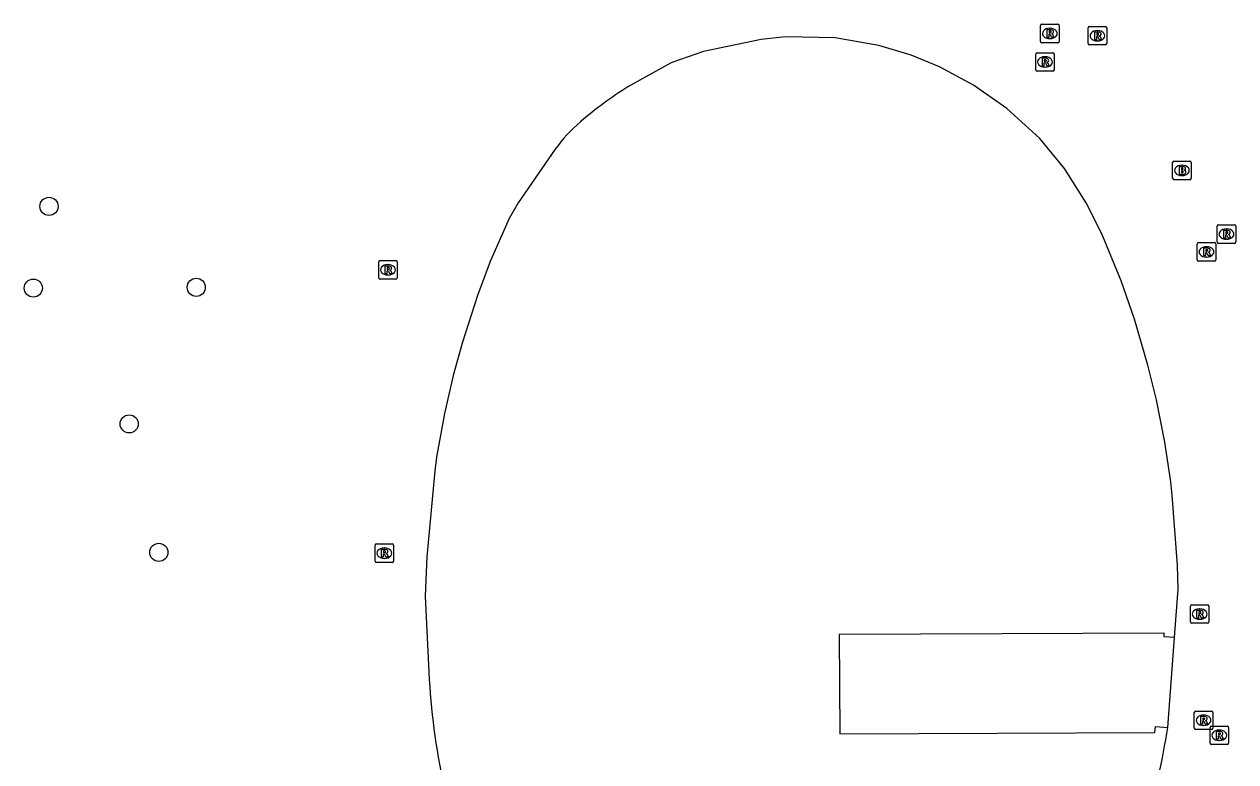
# Model space of a CAD drawing. Extents: x 161477 to 163040, y 383680 to 384868.
# Drawn here: x 161552.9 to 161618.3, y 384081.8 to 384121.7 of the extents above; entities that cross this region are included whole.
import ezdxf

# ---------------------------------------------------------------- set-up
doc = ezdxf.new("R2010")
doc.units = 0
for name, color, linetype in [('IMGEO_Boom', 7, 'Continuous'), ('IMGEO_Brandkraan', 7, 'Continuous'), ('IMGEO_Groenvoorziening', 7, 'Continuous'), ('IMGEO_Pand', 7, 'Continuous'), ('IMGEO_Rioolput', 7, 'Continuous')]:
    doc.layers.add(name, color=color, linetype=linetype)

msp = doc.modelspace()

# ---------------------------------------------------------------- linework, layer by layer
at = {"layer": 'IMGEO_Boom'}
for centre in [(161554.189, 384111.81), (161553.34, 384107.392), (161562.143, 384107.434), (161558.52, 384100.056), (161560.121, 384093.113)]:
    msp.add_circle(centre, 0.489, dxfattribs=at)
at = {"layer": 'IMGEO_Brandkraan'}
for p, q in [((161614.879, 384113.324), (161614.879, 384114.176)), ((161614.954, 384114.25), (161615.806, 384114.25)), ((161615.367, 384114.03), (161615.392, 384114.03)), ((161615.88, 384114.176), (161615.88, 384113.324)), ((161615.39, 384113.47), (161615.365, 384113.47)), ((161615.806, 384113.25), (161614.954, 384113.25))]:
    msp.add_line(p, q, dxfattribs=at)
for points in [[(161614.879, 384113.324), (161614.879, 384114.176)], [(161614.954, 384114.25), (161615.806, 384114.25)], [(161615.88, 384114.176), (161615.88, 384113.324)], [(161615.227, 384113.95), (161615.227, 384113.55), (161615.44, 384113.55)], [(161615.458, 384113.95), (161615.227, 384113.95)], [(161615.406, 384113.869), (161615.352, 384113.869), (161615.352, 384113.793)], [(161615.352, 384113.793), (161615.405, 384113.793)], [(161615.414, 384113.717), (161615.352, 384113.717), (161615.352, 384113.636)], [(161615.352, 384113.636), (161615.414, 384113.636)], [(161615.806, 384113.25), (161614.954, 384113.25)]]:
    msp.add_lwpolyline(points, dxfattribs=at)
for centre, radius, start, end in [((161614.956, 384114.174), 0.0765, 91.55205, 178.44795), ((161614.956, 384114.174), 0.0765, 91.55205, 178.44795), ((161615.804, 384114.174), 0.0765, 1.55205, 88.44795), ((161615.804, 384114.174), 0.0765, 1.55205, 88.44795), ((161615.407, 384113.831), 0.0379, 267.82845, 90.93552), ((161615.415, 384113.676), 0.0404, 269.87594, 90.50774), ((161615.446, 384113.801), 0.251, 268.66757, 293.53466), ((161615.462, 384113.805), 0.145, 59.4692, 91.53667), ((161615.487, 384113.852), 0.0922, 285.51372, 58.15012), ((161615.492, 384113.66), 0.105, 301.31148, 78.98903), ((161614.956, 384113.326), 0.0765, 181.55205, 268.44795), ((161614.956, 384113.326), 0.0765, 181.55205, 268.44795), ((161615.804, 384113.326), 0.0765, 271.55205, 358.44795), ((161615.804, 384113.326), 0.0765, 271.55205, 358.44795)]:
    msp.add_arc(centre, radius, start, end, dxfattribs=at)
for centre, major_axis, ratio, start_param, end_param in [((161615.366, 384113.75), (-0.387, 0.002), 0.722429, 4.712389, 7.853982), ((161615.391, 384113.75), (-0.39, 0.002), 0.717154, 1.570796, 4.712389)]:
    msp.add_ellipse(centre, major_axis=major_axis, ratio=ratio, start_param=start_param, end_param=end_param, dxfattribs=at)
at = {"layer": 'IMGEO_Groenvoorziening'}
msp.add_lwpolyline([(161614.616, 384083.652), (161614.985, 384088.521)], dxfattribs=at)
at = {"layer": 'IMGEO_Pand'}
for points in [[(161614.985, 384088.521), (161615.183, 384091.13), (161615.144, 384092.428), (161614.858, 384096.204), (161614.784, 384096.921), (161614.459, 384099.064), (161614.002, 384101.363), (161613.541, 384103.237), (161612.823, 384105.715), (161612.109, 384107.783), (161611.057, 384110.332), (161610.208, 384112.006), (161609.032, 384113.859), (161607.709, 384115.469), (161605.923, 384117.094), (161604.122, 384118.362), (161602.287, 384119.354), (161600.75, 384119.979), (161599.016, 384120.504), (161596.661, 384120.911), (161593.974, 384120.971), (161592.662, 384120.823), (161589.546, 384120.176), (161587.888, 384119.601), (161587.759, 384119.54), (161585.459, 384118.269)], [(161581.535, 384114.9), (161579.527, 384112), (161579.05, 384111.156), (161578.019, 384108.828), (161577.329, 384106.984), (161576.526, 384104.466), (161576.026, 384102.668), (161575.556, 384100.617), (161575.122, 384098.255), (161575.025, 384097.511), (161574.59, 384092.874), (161574.514, 384090.748), (161574.691, 384087.017)], [(161614.985, 384088.521), (161614.427, 384088.556), (161614.426, 384088.746), (161596.877, 384088.668), (161596.9, 384083.308), (161613.924, 384083.384), (161613.948, 384083.703), (161614.616, 384083.652)]]:
    msp.add_lwpolyline(points, dxfattribs=at)
for centre, radius, start, end in [((161596.855, 384100.141), 21.412, 122.15644, 130.71558), ((161588.373, 384109.968), 8.431, 130.58538, 144.20001), ((161612.017, 384088.414), 37.352, 182.14387, 191.57133), ((161563.415, 384091.819), 51.849, 339.10966, 350.937)]:
    msp.add_arc(centre, radius, start, end, dxfattribs=at)
at = {"layer": 'IMGEO_Rioolput'}
for p, q in [((161607.747, 384120.724), (161607.747, 384121.576)), ((161607.822, 384121.65), (161608.674, 384121.65)), ((161608.235, 384121.43), (161608.26, 384121.43)), ((161608.748, 384121.576), (161608.748, 384120.724)), ((161610.319, 384120.604), (161610.319, 384121.456)), ((161610.394, 384121.53), (161611.246, 384121.53)), ((161610.807, 384121.31), (161610.832, 384121.31)), ((161611.32, 384121.456), (161611.32, 384120.604)), ((161608.674, 384120.65), (161607.822, 384120.65)), ((161608.258, 384120.87), (161608.233, 384120.87)), ((161610.83, 384120.75), (161610.805, 384120.75)), ((161607.489, 384119.184), (161607.489, 384120.036)), ((161607.564, 384120.11), (161608.416, 384120.11)), ((161607.977, 384119.89), (161608.002, 384119.89)), ((161608.49, 384120.036), (161608.49, 384119.184)), ((161611.246, 384120.53), (161610.394, 384120.53)), ((161608, 384119.33), (161607.975, 384119.33)), ((161608.416, 384119.11), (161607.564, 384119.11)), ((161617.289, 384109.884), (161617.289, 384110.736)), ((161617.364, 384110.81), (161618.216, 384110.81)), ((161618.29, 384110.736), (161618.29, 384109.884)), ((161617.777, 384110.59), (161617.802, 384110.59)), ((161616.209, 384108.924), (161616.209, 384109.776)), ((161616.284, 384109.85), (161617.136, 384109.85)), ((161616.697, 384109.63), (161616.722, 384109.63)), ((161617.21, 384109.776), (161617.21, 384108.924)), ((161618.216, 384109.81), (161617.364, 384109.81)), ((161617.8, 384110.03), (161617.775, 384110.03)), ((161571.999, 384107.954), (161571.999, 384108.806)), ((161572.074, 384108.88), (161572.926, 384108.88)), ((161573, 384108.806), (161573, 384107.954)), ((161617.136, 384108.85), (161616.284, 384108.85)), ((161616.72, 384109.07), (161616.695, 384109.07)), ((161572.487, 384108.66), (161572.512, 384108.66)), ((161572.926, 384107.88), (161572.074, 384107.88)), ((161572.51, 384108.1), (161572.485, 384108.1)), ((161571.799, 384092.644), (161571.799, 384093.496)), ((161571.874, 384093.57), (161572.726, 384093.57)), ((161572.287, 384093.35), (161572.312, 384093.35)), ((161572.8, 384093.496), (161572.8, 384092.644)), ((161572.726, 384092.57), (161571.874, 384092.57)), ((161572.31, 384092.79), (161572.285, 384092.79)), ((161615.839, 384089.354), (161615.839, 384090.206)), ((161615.914, 384090.28), (161616.766, 384090.28)), ((161616.327, 384090.06), (161616.352, 384090.06)), ((161616.84, 384090.206), (161616.84, 384089.354)), ((161616.766, 384089.28), (161615.914, 384089.28)), ((161616.35, 384089.5), (161616.325, 384089.5)), ((161616.049, 384083.614), (161616.049, 384084.466)), ((161616.124, 384084.54), (161616.976, 384084.54)), ((161616.537, 384084.32), (161616.562, 384084.32)), ((161617.05, 384084.466), (161617.05, 384083.614)), ((161616.976, 384083.54), (161616.124, 384083.54)), ((161616.56, 384083.76), (161616.535, 384083.76)), ((161616.899, 384082.804), (161616.899, 384083.656)), ((161616.974, 384083.73), (161617.826, 384083.73)), ((161617.387, 384083.51), (161617.412, 384083.51)), ((161617.9, 384083.656), (161617.9, 384082.804)), ((161617.826, 384082.73), (161616.974, 384082.73)), ((161617.41, 384082.95), (161617.385, 384082.95))]:
    msp.add_line(p, q, dxfattribs=at)
for points in [[(161607.747, 384120.724), (161607.747, 384121.576)], [(161607.822, 384121.65), (161608.674, 384121.65)], [(161608.336, 384121.348), (161608.084, 384121.35), (161608.084, 384120.95)], [(161608.262, 384121.269), (161608.208, 384121.269), (161608.208, 384121.188)], [(161608.748, 384121.576), (161608.748, 384120.724)], [(161610.319, 384120.604), (161610.319, 384121.456)], [(161610.394, 384121.53), (161611.246, 384121.53)], [(161610.908, 384121.228), (161610.656, 384121.23), (161610.656, 384120.83)], [(161611.32, 384121.456), (161611.32, 384120.604)], [(161608.674, 384120.65), (161607.822, 384120.65)], [(161608.084, 384120.95), (161608.208, 384120.95), (161608.208, 384121.112), (161608.219, 384121.112)], [(161608.208, 384121.188), (161608.26, 384121.188)], [(161608.266, 384121.083), (161608.337, 384120.95), (161608.477, 384120.95), (161608.412, 384121.076)], [(161610.656, 384120.83), (161610.78, 384120.83), (161610.78, 384120.992), (161610.791, 384120.992)], [(161610.834, 384121.149), (161610.78, 384121.149), (161610.78, 384121.068)], [(161610.78, 384121.068), (161610.832, 384121.068)], [(161610.838, 384120.963), (161610.909, 384120.83), (161611.049, 384120.83), (161610.984, 384120.956)], [(161607.489, 384119.184), (161607.489, 384120.036)], [(161607.564, 384120.11), (161608.416, 384120.11)], [(161608.49, 384120.036), (161608.49, 384119.184)], [(161611.246, 384120.53), (161610.394, 384120.53)], [(161608.078, 384119.808), (161607.826, 384119.81), (161607.826, 384119.41)], [(161607.826, 384119.41), (161607.95, 384119.41), (161607.95, 384119.572), (161607.961, 384119.572)], [(161608.004, 384119.729), (161607.95, 384119.729), (161607.95, 384119.648)], [(161607.95, 384119.648), (161608.002, 384119.648)], [(161608.008, 384119.543), (161608.079, 384119.41), (161608.219, 384119.41), (161608.154, 384119.536)], [(161608.416, 384119.11), (161607.564, 384119.11)], [(161617.289, 384109.884), (161617.289, 384110.736)], [(161617.364, 384110.81), (161618.216, 384110.81)], [(161618.29, 384110.736), (161618.29, 384109.884)], [(161617.878, 384110.508), (161617.626, 384110.51), (161617.626, 384110.11)], [(161617.626, 384110.11), (161617.75, 384110.11), (161617.75, 384110.272), (161617.761, 384110.272)], [(161617.804, 384110.429), (161617.75, 384110.429), (161617.75, 384110.348)], [(161617.75, 384110.348), (161617.802, 384110.348)], [(161617.808, 384110.243), (161617.879, 384110.11), (161618.019, 384110.11), (161617.954, 384110.236)], [(161616.209, 384108.924), (161616.209, 384109.776)], [(161616.284, 384109.85), (161617.136, 384109.85)], [(161616.798, 384109.548), (161616.546, 384109.55), (161616.546, 384109.15)], [(161616.724, 384109.469), (161616.67, 384109.469), (161616.67, 384109.388)], [(161617.21, 384109.776), (161617.21, 384108.924)], [(161618.216, 384109.81), (161617.364, 384109.81)], [(161571.999, 384107.954), (161571.999, 384108.806)], [(161572.074, 384108.88), (161572.926, 384108.88)], [(161573, 384108.806), (161573, 384107.954)], [(161617.136, 384108.85), (161616.284, 384108.85)], [(161616.546, 384109.15), (161616.67, 384109.15), (161616.67, 384109.312), (161616.681, 384109.312)], [(161616.67, 384109.388), (161616.722, 384109.388)], [(161616.728, 384109.283), (161616.799, 384109.15), (161616.939, 384109.15), (161616.874, 384109.276)], [(161572.588, 384108.578), (161572.336, 384108.58), (161572.336, 384108.18)], [(161572.336, 384108.18), (161572.46, 384108.18), (161572.46, 384108.342), (161572.471, 384108.342)], [(161572.514, 384108.499), (161572.46, 384108.499), (161572.46, 384108.418)], [(161572.46, 384108.418), (161572.512, 384108.418)], [(161572.518, 384108.313), (161572.589, 384108.18), (161572.729, 384108.18), (161572.664, 384108.306)], [(161572.926, 384107.88), (161572.074, 384107.88)], [(161571.799, 384092.644), (161571.799, 384093.496)], [(161571.874, 384093.57), (161572.726, 384093.57)], [(161572.388, 384093.268), (161572.136, 384093.27), (161572.136, 384092.87)], [(161572.314, 384093.189), (161572.26, 384093.189), (161572.26, 384093.108)], [(161572.26, 384093.108), (161572.312, 384093.108)], [(161572.8, 384093.496), (161572.8, 384092.644)], [(161572.726, 384092.57), (161571.874, 384092.57)], [(161572.136, 384092.87), (161572.26, 384092.87), (161572.26, 384093.032), (161572.271, 384093.032)], [(161572.318, 384093.003), (161572.389, 384092.87), (161572.529, 384092.87), (161572.464, 384092.996)], [(161615.839, 384089.354), (161615.839, 384090.206)], [(161615.914, 384090.28), (161616.766, 384090.28)], [(161616.428, 384089.978), (161616.176, 384089.98), (161616.176, 384089.58)], [(161616.354, 384089.899), (161616.3, 384089.899), (161616.3, 384089.818)], [(161616.3, 384089.818), (161616.352, 384089.818)], [(161616.84, 384090.206), (161616.84, 384089.354)], [(161616.766, 384089.28), (161615.914, 384089.28)], [(161616.176, 384089.58), (161616.3, 384089.58), (161616.3, 384089.742), (161616.311, 384089.742)], [(161616.358, 384089.713), (161616.429, 384089.58), (161616.569, 384089.58), (161616.504, 384089.706)], [(161616.049, 384083.614), (161616.049, 384084.466)], [(161616.124, 384084.54), (161616.976, 384084.54)], [(161616.638, 384084.238), (161616.386, 384084.24), (161616.386, 384083.84)], [(161616.386, 384083.84), (161616.51, 384083.84), (161616.51, 384084.002), (161616.521, 384084.002)], [(161616.564, 384084.159), (161616.51, 384084.159), (161616.51, 384084.078)], [(161616.51, 384084.078), (161616.562, 384084.078)], [(161616.568, 384083.973), (161616.639, 384083.84), (161616.779, 384083.84), (161616.714, 384083.966)], [(161617.05, 384084.466), (161617.05, 384083.614)], [(161616.976, 384083.54), (161616.124, 384083.54)], [(161616.899, 384082.804), (161616.899, 384083.656)], [(161616.974, 384083.73), (161617.826, 384083.73)], [(161617.488, 384083.428), (161617.236, 384083.43), (161617.236, 384083.03)], [(161617.414, 384083.349), (161617.36, 384083.349), (161617.36, 384083.268)], [(161617.36, 384083.268), (161617.412, 384083.268)], [(161617.9, 384083.656), (161617.9, 384082.804)], [(161617.826, 384082.73), (161616.974, 384082.73)], [(161617.236, 384083.03), (161617.36, 384083.03), (161617.36, 384083.192), (161617.371, 384083.192)], [(161617.418, 384083.163), (161617.489, 384083.03), (161617.629, 384083.03), (161617.564, 384083.156)]]:
    msp.add_lwpolyline(points, dxfattribs=at)
for centre, radius, start, end in [((161607.824, 384121.574), 0.0765, 91.55205, 178.44795), ((161607.824, 384121.574), 0.0765, 91.55205, 178.44795), ((161608.268, 384121.173), 0.0964, 77.00612, 93.18647), ((161608.282, 384121.23), 0.0378, 276.66336, 79.67722), ((161608.335, 384121.238), 0.109, 350.36119, 89.41601), ((161608.333, 384121.238), 0.112, 277.58423, 350.98172), ((161608.672, 384121.574), 0.0765, 1.55205, 88.44795), ((161608.672, 384121.574), 0.0765, 1.55205, 88.44795), ((161610.396, 384121.454), 0.0765, 91.55205, 178.44795), ((161610.396, 384121.454), 0.0765, 91.55205, 178.44795), ((161610.907, 384121.118), 0.109, 350.36119, 89.41601), ((161611.244, 384121.454), 0.0765, 1.55205, 88.44795), ((161611.244, 384121.454), 0.0765, 1.55205, 88.44795), ((161607.824, 384120.726), 0.0765, 181.55205, 268.44795), ((161607.824, 384120.726), 0.0765, 181.55205, 268.44795), ((161608.218, 384121.059), 0.0533, 26.02933, 88.69889), ((161608.244, 384121.377), 0.19, 274.7715, 282.96867), ((161608.317, 384121.023), 0.108, 29.51342, 73.79051), ((161608.672, 384120.726), 0.0765, 271.55205, 358.44795), ((161608.672, 384120.726), 0.0765, 271.55205, 358.44795), ((161610.396, 384120.606), 0.0765, 181.55205, 268.44795), ((161610.396, 384120.606), 0.0765, 181.55205, 268.44795), ((161610.79, 384120.939), 0.0533, 26.02933, 88.69889), ((161610.816, 384121.257), 0.19, 274.7715, 282.96867), ((161610.84, 384121.053), 0.0964, 77.00612, 93.18647), ((161610.854, 384121.11), 0.0378, 276.66336, 79.67722), ((161610.905, 384121.118), 0.112, 277.58423, 350.98172), ((161610.889, 384120.903), 0.108, 29.51342, 73.79051), ((161611.244, 384120.606), 0.0765, 271.55205, 358.44795), ((161611.244, 384120.606), 0.0765, 271.55205, 358.44795), ((161607.566, 384120.034), 0.0765, 91.55205, 178.44795), ((161607.566, 384120.034), 0.0765, 91.55205, 178.44795), ((161608.414, 384120.034), 0.0765, 1.55205, 88.44795), ((161608.414, 384120.034), 0.0765, 1.55205, 88.44795), ((161607.96, 384119.519), 0.0533, 26.02933, 88.69889), ((161607.986, 384119.837), 0.19, 274.7715, 282.96867), ((161608.01, 384119.633), 0.0964, 77.00612, 93.18647), ((161608.024, 384119.69), 0.0378, 276.66336, 79.67722), ((161608.077, 384119.698), 0.109, 350.36119, 89.41601), ((161608.075, 384119.698), 0.112, 277.58423, 350.98172), ((161608.059, 384119.483), 0.108, 29.51342, 73.79051), ((161607.566, 384119.186), 0.0765, 181.55205, 268.44795), ((161607.566, 384119.186), 0.0765, 181.55205, 268.44795), ((161608.414, 384119.186), 0.0765, 271.55205, 358.44795), ((161608.414, 384119.186), 0.0765, 271.55205, 358.44795), ((161617.366, 384110.734), 0.0765, 91.55205, 178.44795), ((161617.366, 384110.734), 0.0765, 91.55205, 178.44795), ((161618.214, 384110.734), 0.0765, 1.55205, 88.44795), ((161618.214, 384110.734), 0.0765, 1.55205, 88.44795), ((161617.76, 384110.219), 0.0533, 26.02933, 88.69889), ((161617.786, 384110.537), 0.19, 274.7715, 282.96867), ((161617.81, 384110.333), 0.0964, 77.00612, 93.18647), ((161617.824, 384110.39), 0.0378, 276.66336, 79.67722), ((161617.877, 384110.398), 0.109, 350.36119, 89.41601), ((161617.875, 384110.398), 0.112, 277.58423, 350.98172), ((161617.859, 384110.183), 0.108, 29.51342, 73.79051), ((161616.286, 384109.774), 0.0765, 91.55205, 178.44795), ((161616.286, 384109.774), 0.0765, 91.55205, 178.44795), ((161616.73, 384109.373), 0.0964, 77.00612, 93.18647), ((161616.744, 384109.43), 0.0378, 276.66336, 79.67722), ((161616.797, 384109.438), 0.109, 350.36119, 89.41601), ((161616.795, 384109.438), 0.112, 277.58423, 350.98172), ((161617.134, 384109.774), 0.0765, 1.55205, 88.44795), ((161617.134, 384109.774), 0.0765, 1.55205, 88.44795), ((161617.366, 384109.886), 0.0765, 181.55205, 268.44795), ((161617.366, 384109.886), 0.0765, 181.55205, 268.44795), ((161618.214, 384109.886), 0.0765, 271.55205, 358.44795), ((161618.214, 384109.886), 0.0765, 271.55205, 358.44795), ((161572.076, 384108.804), 0.0765, 91.55205, 178.44795), ((161572.076, 384108.804), 0.0765, 91.55205, 178.44795), ((161572.924, 384108.804), 0.0765, 1.55205, 88.44795), ((161572.924, 384108.804), 0.0765, 1.55205, 88.44795), ((161616.286, 384108.926), 0.0765, 181.55205, 268.44795), ((161616.286, 384108.926), 0.0765, 181.55205, 268.44795), ((161616.68, 384109.259), 0.0533, 26.02933, 88.69889), ((161616.706, 384109.577), 0.19, 274.7715, 282.96867), ((161616.779, 384109.223), 0.108, 29.51342, 73.79051), ((161617.134, 384108.926), 0.0765, 271.55205, 358.44795), ((161617.134, 384108.926), 0.0765, 271.55205, 358.44795), ((161572.47, 384108.289), 0.0533, 26.02933, 88.69889), ((161572.496, 384108.607), 0.19, 274.7715, 282.96867), ((161572.52, 384108.403), 0.0964, 77.00612, 93.18647), ((161572.534, 384108.46), 0.0378, 276.66336, 79.67722), ((161572.587, 384108.468), 0.109, 350.36119, 89.41601), ((161572.585, 384108.468), 0.112, 277.58423, 350.98172), ((161572.569, 384108.253), 0.108, 29.51342, 73.79051), ((161572.076, 384107.956), 0.0765, 181.55205, 268.44795), ((161572.076, 384107.956), 0.0765, 181.55205, 268.44795), ((161572.924, 384107.956), 0.0765, 271.55205, 358.44795), ((161572.924, 384107.956), 0.0765, 271.55205, 358.44795), ((161571.876, 384093.494), 0.0765, 91.55205, 178.44795), ((161571.876, 384093.494), 0.0765, 91.55205, 178.44795), ((161572.296, 384093.297), 0.19, 274.7715, 282.96867), ((161572.32, 384093.093), 0.0964, 77.00612, 93.18647), ((161572.334, 384093.15), 0.0378, 276.66336, 79.67722), ((161572.387, 384093.158), 0.109, 350.36119, 89.41601), ((161572.385, 384093.158), 0.112, 277.58423, 350.98172), ((161572.724, 384093.494), 0.0765, 1.55205, 88.44795), ((161572.724, 384093.494), 0.0765, 1.55205, 88.44795), ((161571.876, 384092.646), 0.0765, 181.55205, 268.44795), ((161571.876, 384092.646), 0.0765, 181.55205, 268.44795), ((161572.27, 384092.979), 0.0533, 26.02933, 88.69889), ((161572.369, 384092.943), 0.108, 29.51342, 73.79051), ((161572.724, 384092.646), 0.0765, 271.55205, 358.44795), ((161572.724, 384092.646), 0.0765, 271.55205, 358.44795), ((161615.916, 384090.204), 0.0765, 91.55205, 178.44795), ((161615.916, 384090.204), 0.0765, 91.55205, 178.44795), ((161616.336, 384090.007), 0.19, 274.7715, 282.96867), ((161616.36, 384089.803), 0.0964, 77.00612, 93.18647), ((161616.374, 384089.86), 0.0378, 276.66336, 79.67722), ((161616.427, 384089.868), 0.109, 350.36119, 89.41601), ((161616.425, 384089.868), 0.112, 277.58423, 350.98172), ((161616.764, 384090.204), 0.0765, 1.55205, 88.44795), ((161616.764, 384090.204), 0.0765, 1.55205, 88.44795), ((161615.916, 384089.356), 0.0765, 181.55205, 268.44795), ((161615.916, 384089.356), 0.0765, 181.55205, 268.44795), ((161616.31, 384089.689), 0.0533, 26.02933, 88.69889), ((161616.409, 384089.653), 0.108, 29.51342, 73.79051), ((161616.764, 384089.356), 0.0765, 271.55205, 358.44795), ((161616.764, 384089.356), 0.0765, 271.55205, 358.44795), ((161616.126, 384084.464), 0.0765, 91.55205, 178.44795), ((161616.126, 384084.464), 0.0765, 91.55205, 178.44795), ((161616.52, 384083.949), 0.0533, 26.02933, 88.69889), ((161616.546, 384084.267), 0.19, 274.7715, 282.96867), ((161616.57, 384084.063), 0.0964, 77.00612, 93.18647), ((161616.584, 384084.12), 0.0378, 276.66336, 79.67722), ((161616.637, 384084.128), 0.109, 350.36119, 89.41601), ((161616.635, 384084.128), 0.112, 277.58423, 350.98172), ((161616.619, 384083.913), 0.108, 29.51342, 73.79051), ((161616.974, 384084.464), 0.0765, 1.55205, 88.44795), ((161616.974, 384084.464), 0.0765, 1.55205, 88.44795), ((161616.126, 384083.616), 0.0765, 181.55205, 268.44795), ((161616.126, 384083.616), 0.0765, 181.55205, 268.44795), ((161616.976, 384083.654), 0.0765, 91.55205, 178.44795), ((161616.976, 384083.654), 0.0765, 91.55205, 178.44795), ((161616.974, 384083.616), 0.0765, 271.55205, 358.44795), ((161616.974, 384083.616), 0.0765, 271.55205, 358.44795), ((161617.396, 384083.457), 0.19, 274.7715, 282.96867), ((161617.42, 384083.253), 0.0964, 77.00612, 93.18647), ((161617.434, 384083.31), 0.0378, 276.66336, 79.67722), ((161617.487, 384083.318), 0.109, 350.36119, 89.41601), ((161617.485, 384083.318), 0.112, 277.58423, 350.98172), ((161617.824, 384083.654), 0.0765, 1.55205, 88.44795), ((161617.824, 384083.654), 0.0765, 1.55205, 88.44795), ((161616.976, 384082.806), 0.0765, 181.55205, 268.44795), ((161616.976, 384082.806), 0.0765, 181.55205, 268.44795), ((161617.37, 384083.139), 0.0533, 26.02933, 88.69889), ((161617.469, 384083.103), 0.108, 29.51342, 73.79051), ((161617.824, 384082.806), 0.0765, 271.55205, 358.44795), ((161617.824, 384082.806), 0.0765, 271.55205, 358.44795)]:
    msp.add_arc(centre, radius, start, end, dxfattribs=at)
for centre, major_axis, ratio, start_param, end_param in [((161608.234, 384121.15), (-0.387, 0.002), 0.722429, 4.712389, 7.853982), ((161608.259, 384121.15), (-0.39, 0.002), 0.717154, 1.570796, 4.712389), ((161610.806, 384121.03), (-0.387, 0.002), 0.722429, 4.712389, 7.853982), ((161610.831, 384121.03), (-0.39, 0.002), 0.717154, 1.570796, 4.712389), ((161607.976, 384119.61), (-0.387, 0.002), 0.722429, 4.712389, 7.853982), ((161608.001, 384119.61), (-0.39, 0.002), 0.717154, 1.570796, 4.712389), ((161617.776, 384110.31), (-0.387, 0.002), 0.722429, 4.712389, 7.853982), ((161617.801, 384110.31), (-0.39, 0.002), 0.717154, 1.570796, 4.712389), ((161616.696, 384109.35), (-0.387, 0.002), 0.722429, 4.712389, 7.853982), ((161616.721, 384109.35), (-0.39, 0.002), 0.717154, 1.570796, 4.712389), ((161572.486, 384108.38), (-0.387, 0.002), 0.722429, 4.712389, 7.853982), ((161572.511, 384108.38), (-0.39, 0.002), 0.717154, 1.570796, 4.712389), ((161572.286, 384093.07), (-0.387, 0.002), 0.722429, 4.712389, 7.853982), ((161572.311, 384093.07), (-0.39, 0.002), 0.717154, 1.570796, 4.712389), ((161616.326, 384089.78), (-0.387, 0.002), 0.722429, 4.712389, 7.853982), ((161616.351, 384089.78), (-0.39, 0.002), 0.717154, 1.570796, 4.712389), ((161616.536, 384084.04), (-0.387, 0.002), 0.722429, 4.712389, 7.853982), ((161616.561, 384084.04), (-0.39, 0.002), 0.717154, 1.570796, 4.712389), ((161617.386, 384083.23), (-0.387, 0.002), 0.722429, 4.712389, 7.853982), ((161617.411, 384083.23), (-0.39, 0.002), 0.717154, 1.570796, 4.712389)]:
    msp.add_ellipse(centre, major_axis=major_axis, ratio=ratio, start_param=start_param, end_param=end_param, dxfattribs=at)

doc.saveas('drawing.dxf')
